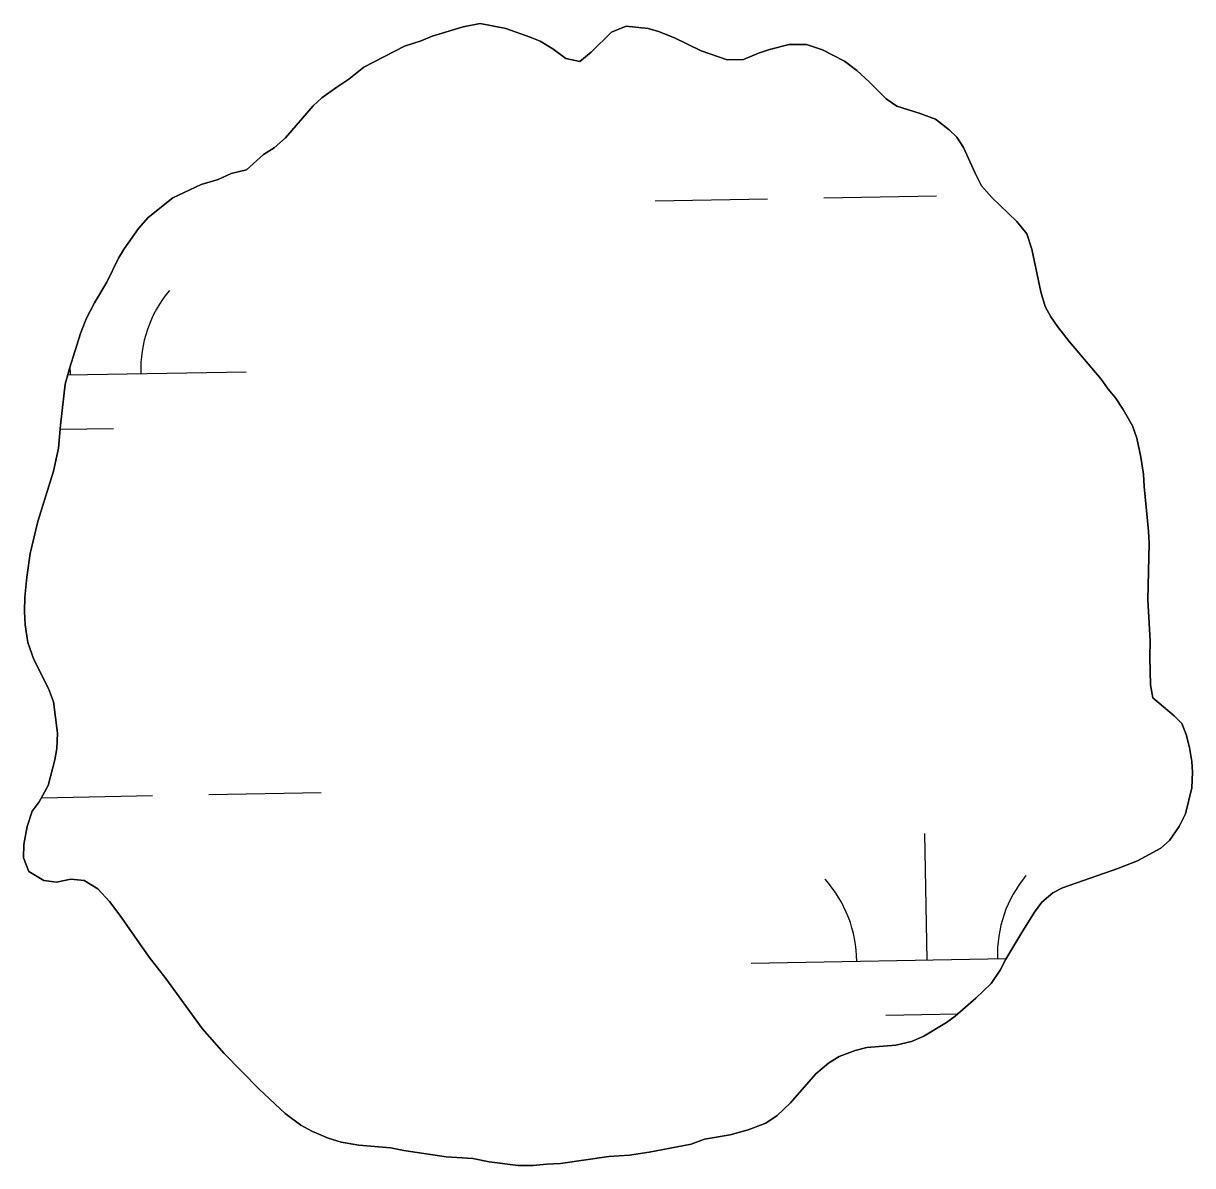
# Model space of a CAD drawing. Extents: x 3957609 to 3995875, y 234277 to 260273.
# Drawn here: x 3983805.2 to 3984137.7, y 246885.1 to 247210 of the extents above; entities that cross this region are included whole.
import ezdxf

# ---------------------------------------------------------------- set-up
doc = ezdxf.new("R2010")
doc.units = 0
doc.layers.add('V-TOPO-SHOR', color=7, linetype='Continuous')
doc.layers.add('V-WETL-SWMP', color=7, linetype='Continuous')

msp = doc.modelspace()

# ---------------------------------------------------------------- linework, layer by layer
at = {"layer": 'V-TOPO-SHOR'}
for points in [[(3984064.522, 247182.673), (3984060.174, 247184.282), (3984053.602, 247186.433), (3984050.53, 247188.462), (3984045.666, 247193.367), (3984042.174, 247196.566), (3984038.682, 247199.235), (3984032.432, 247202.444), (3984027.873, 247203.949), (3984022.988, 247203.97), (3984017.354, 247202.507), (3984014.272, 247201.457), (3984010.018, 247199.671), (3984005.347, 247199.583), (3983997.925, 247202.161), (3983990.401, 247205.801), (3983985.844, 247207.625), (3983982.874, 247208.486), (3983976.614, 247209.149), (3983972.464, 247207.468), (3983966.709, 247201.758), (3983963.406, 247199.116), (3983959.482, 247199.982), (3983955.777, 247202.757), (3983952.177, 247204.895), (3983949.314, 247206.075), (3983942.422, 247208.545), (3983935.103, 247209.954), (3983930.321, 247209.018), (3983921.498, 247206.294), (3983918.307, 247205.033), (3983913.629, 247203.46), (3983902.034, 247197.455), (3983897.772, 247194.076), (3983894.366, 247191.86), (3983890.106, 247188.798), (3983887.655, 247186.472), (3983879.762, 247177.372), (3983876.565, 247174.52), (3983873.478, 247172.621), (3983868.682, 247168.287), (3983864.326, 247167.243), (3983860.603, 247165.56), (3983855.818, 247164.093), (3983847.735, 247160.304), (3983840.704, 247154.705), (3983837.931, 247151.637), (3983833.872, 247145.815), (3983832.268, 247143.167), (3983828.951, 247136.386), (3983825.422, 247130.455), (3983823.175, 247126.111), (3983821.568, 247122.083), (3983818.34, 247111.797), (3983817.152, 247107.343), (3983815.831, 247095.669), (3983815.274, 247089.196), (3983813.763, 247082.62), (3983809.349, 247068.302), (3983807.191, 247059.18), (3983806.208, 247052.498), (3983805.653, 247046.765), (3983805.53, 247042.733), (3983805.726, 247038.909), (3983806.556, 247033.914), (3983808.235, 247029.026), (3983812.341, 247020.834), (3983813.814, 247017.004), (3983814.944, 247008.081), (3983814.713, 247003.729), (3983814.17, 247000.546), (3983812.335, 246993.229), (3983809.769, 246988.567), (3983807.742, 246985.921), (3983806.343, 246981.573), (3983805.368, 246976.482), (3983805.245, 246972.66), (3983806.82, 246968.724)], [(3983806.82, 246968.724), (3983811.057, 246966.16), (3983814.666, 246965.72), (3983818.705, 246966.553), (3983822.524, 246966.219), (3983826.444, 246963.866), (3983829.721, 246960.243), (3983832.676, 246956.303), (3983841.015, 246944.38), (3983845.769, 246938.307), (3983856.115, 246924.145), (3983862.352, 246917.006), (3983872.29, 246906.879), (3983879.694, 246899.948), (3983884.138, 246896.639), (3983887.21, 246894.927), (3983891.873, 246892.891), (3983895.586, 246891.814), (3983900.573, 246890.943), (3983909.595, 246890.165), (3983913.412, 246889.405), (3983925.403, 246887.658), (3983933.044, 246887.095), (3983937.714, 246886.229), (3983945.883, 246885.133), (3983950.131, 246885.117), (3983953.954, 246885.524), (3983957.989, 246885.721), (3983971.694, 246887.683), (3983977.535, 246888.082), (3983983.165, 246888.91), (3983995.066, 246891.197), (3983998.894, 246892.668), (3984006.226, 246893.913), (3984011.327, 246895.271), (3984016.324, 246897.163), (3984019.519, 246899.379), (3984023.355, 246902.973), (3984030.503, 246911.225), (3984034.125, 246914.288), (3984037.212, 246916.189), (3984041.679, 246917.868), (3984045.078, 246918.704), (3984053.258, 246919.414), (3984057.72, 246920.457), (3984061.231, 246921.929), (3984067.723, 246925.831), (3984070.17, 246927.627), (3984076.032, 246932.7), (3984080.402, 246936.929), (3984082.964, 246940.738), (3984084.57, 246943.812), (3984089.061, 246951.437), (3984092.694, 246957.155), (3984094.828, 246960.014), (3984097.919, 246962.656), (3984100.685, 246964.131), (3984116.42, 246969.588), (3984121.952, 246971.794), (3984128.653, 246975.378), (3984131.104, 246977.596), (3984133.882, 246981.514), (3984135.596, 246985.116), (3984137.431, 246992.542), (3984137.66, 246997.001), (3984137.461, 247000.079), (3984136.732, 247004.011), (3984135.792, 247007.73), (3984134.637, 247010.815), (3984132.417, 247013.053), (3984126.386, 247018.173), (3984125.659, 247021.892), (3984125.477, 247029.644), (3984125.604, 247034.315), (3984124.907, 247045.997), (3984125.29, 247062.133), (3984125.094, 247065.531), (3984123.871, 247078.278), (3984123.672, 247081.782), (3984122.949, 247086.562), (3984121.802, 247091.981), (3984120.543, 247095.489), (3984117.907, 247100.173), (3984115.691, 247103.472), (3984113.684, 247105.924), (3984111.679, 247108.797), (3984102.697, 247119.344), (3984099.211, 247123.713), (3984097.312, 247126.482), (3984095.731, 247129.459), (3984094.474, 247133.607), (3984091.975, 247145.721), (3984090.507, 247150.079), (3984087.654, 247153.593), (3984080.568, 247160.417), (3984077.609, 247163.72), (3984075.819, 247167.337), (3984072.556, 247174.677), (3984070.658, 247177.553), (3984068.438, 247179.685), (3984064.522, 247182.673)]]:
    msp.add_lwpolyline(points, dxfattribs=at)
at = {"layer": 'V-WETL-SWMP'}
for p, q in [((3984032.808, 247160.326), (3984064.803, 247160.908)), ((3983984.816, 247159.454), (3984016.81, 247160.035)), ((3983817.856, 247109.98), (3983868.615, 247110.903)), ((3983818.623, 247109.994), (3983818.577, 247112.552)), ((3983815.732, 247094.508), (3983830.902, 247094.784)), ((3983857.956, 246990.618), (3983889.951, 246991.2)), ((3983810.423, 246989.754), (3983841.959, 246990.328)), ((3984062.161, 246943.581), (3984061.507, 246979.575)), ((3984012.169, 246942.672), (3984084.675, 246943.99)), ((3984050.444, 246927.934), (3984070.958, 246928.308))]:
    msp.add_line(p, q, dxfattribs=at)
for points in [[(3983806.821, 246968.725), (3983805.245, 246972.66), (3983805.367, 246976.481), (3983806.343, 246981.574), (3983807.741, 246985.921), (3983809.769, 246988.567), (3983812.336, 246993.228), (3983814.171, 247000.546), (3983814.714, 247003.729), (3983814.944, 247008.081), (3983813.813, 247017.004), (3983812.342, 247020.833), (3983808.235, 247029.025), (3983806.556, 247033.915), (3983805.727, 247038.909), (3983805.53, 247042.732), (3983805.653, 247046.766), (3983806.207, 247052.497), (3983807.19, 247059.181), (3983809.35, 247068.303), (3983813.762, 247082.619), (3983815.275, 247089.195), (3983815.832, 247095.669), (3983817.153, 247107.343), (3983818.34, 247111.797), (3983821.567, 247122.083), (3983823.175, 247126.111), (3983825.423, 247130.454), (3983828.951, 247136.386), (3983832.269, 247143.167), (3983833.873, 247145.815), (3983837.931, 247151.638), (3983840.704, 247154.705), (3983847.734, 247160.304), (3983855.819, 247164.093), (3983860.602, 247165.56), (3983864.325, 247167.244), (3983868.682, 247168.288), (3983873.478, 247172.621), (3983876.564, 247174.52), (3983879.761, 247177.373), (3983887.655, 247186.472), (3983890.106, 247188.798), (3983894.366, 247191.859), (3983897.772, 247194.075), (3983902.033, 247197.455), (3983913.63, 247203.46), (3983918.308, 247205.033), (3983921.498, 247206.294), (3983930.321, 247209.019), (3983935.103, 247209.955), (3983942.423, 247208.545), (3983949.314, 247206.075), (3983952.176, 247204.895), (3983955.777, 247202.757), (3983959.482, 247199.982), (3983963.407, 247199.116), (3983966.709, 247201.757), (3983972.465, 247207.467), (3983976.613, 247209.149), (3983982.874, 247208.486), (3983985.843, 247207.625), (3983990.401, 247205.801), (3983997.925, 247202.161), (3984005.346, 247199.583), (3984010.018, 247199.67), (3984014.272, 247201.457), (3984017.355, 247202.507), (3984022.988, 247203.97), (3984027.872, 247203.95), (3984032.432, 247202.445), (3984038.683, 247199.235), (3984042.175, 247196.566), (3984045.666, 247193.367), (3984050.53, 247188.463), (3984053.601, 247186.433), (3984060.174, 247184.283), (3984064.521, 247182.673), (3984068.437, 247179.684), (3984070.658, 247177.552), (3984072.557, 247174.677), (3984075.819, 247167.338), (3984077.609, 247163.721), (3984080.568, 247160.418), (3984087.654, 247153.594), (3984090.506, 247150.079), (3984091.975, 247145.72), (3984094.474, 247133.606), (3984095.731, 247129.46), (3984097.312, 247126.481), (3984099.211, 247123.713), (3984102.697, 247119.345), (3984111.679, 247108.798), (3984113.684, 247105.923), (3984115.692, 247103.473), (3984117.908, 247100.173), (3984120.543, 247095.49), (3984121.803, 247091.982), (3984122.949, 247086.562), (3984123.672, 247081.782), (3984123.87, 247078.277)], [(3984123.87, 247078.277), (3984125.093, 247065.532), (3984125.291, 247062.133), (3984124.907, 247045.997), (3984125.603, 247034.315), (3984125.477, 247029.644), (3984125.658, 247021.893), (3984126.386, 247018.174), (3984132.417, 247013.053), (3984134.638, 247010.814), (3984135.793, 247007.731), (3984136.733, 247004.011), (3984137.461, 247000.08), (3984137.66, 246997), (3984137.43, 246992.542), (3984135.595, 246985.117), (3984133.881, 246981.514), (3984131.105, 246977.597), (3984128.654, 246975.378), (3984121.951, 246971.795), (3984116.421, 246969.588), (3984100.685, 246964.131), (3984097.919, 246962.656), (3984094.829, 246960.014), (3984092.694, 246957.156), (3984089.061, 246951.438), (3984084.57, 246943.812), (3984082.965, 246940.739), (3984080.402, 246936.928), (3984076.032, 246932.699), (3984070.171, 246927.626), (3984067.722, 246925.831), (3984061.23, 246921.929), (3984057.72, 246920.457), (3984053.257, 246919.414), (3984045.079, 246918.704), (3984041.678, 246917.868), (3984037.212, 246916.188), (3984034.125, 246914.289), (3984030.503, 246911.225), (3984023.356, 246902.973), (3984019.519, 246899.378), (3984016.325, 246897.162), (3984011.327, 246895.271), (3984006.225, 246893.912), (3983998.894, 246892.667), (3983995.066, 246891.197), (3983983.166, 246888.909), (3983977.535, 246888.083), (3983971.694, 246887.682), (3983957.99, 246885.721), (3983953.955, 246885.525), (3983950.131, 246885.116), (3983945.884, 246885.133), (3983937.713, 246886.228), (3983933.045, 246887.096), (3983925.403, 246887.658), (3983913.413, 246889.406), (3983909.594, 246890.164), (3983900.573, 246890.944), (3983895.586, 246891.814), (3983891.874, 246892.891), (3983887.211, 246894.927), (3983884.139, 246896.638), (3983879.693, 246899.948), (3983872.29, 246906.879), (3983862.351, 246917.006), (3983856.116, 246924.145), (3983845.769, 246938.308), (3983841.016, 246944.379), (3983832.677, 246956.304), (3983829.72, 246960.244), (3983826.443, 246963.867), (3983822.525, 246966.219), (3983818.704, 246966.553), (3983814.666, 246965.72), (3983811.058, 246966.16), (3983806.821, 246968.725)]]:
    msp.add_lwpolyline(points, dxfattribs=at)
for centre, start, end in [((3983873.849, 247111.473), 140.26988, 181.81353), ((3984006.919, 246943.052), 0.26988, 41.81354), ((3984117.386, 246945.06), 140.26988, 181.81353)]:
    msp.add_arc(centre, 35.246, start, end, dxfattribs=at)

doc.saveas('drawing.dxf')
